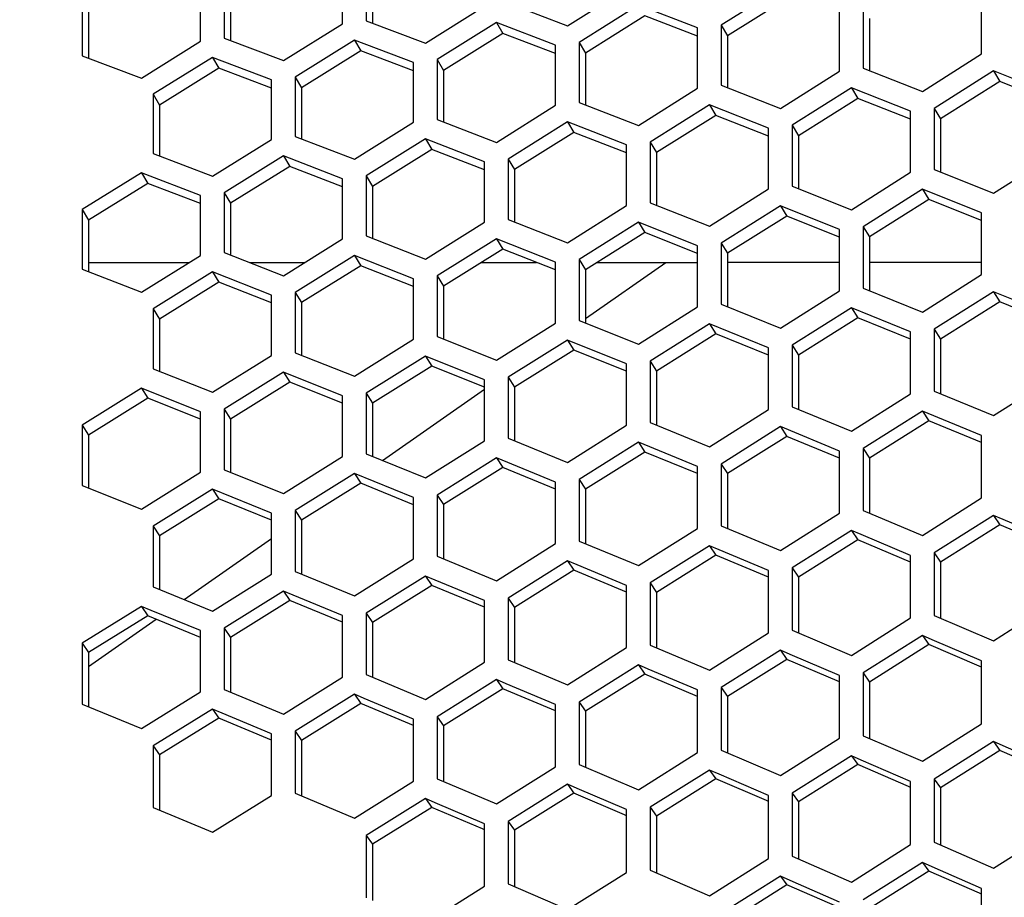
# Model space of a CAD drawing. Header units: millimetres. Extents: x 0 to 420, y 0 to 297.
# Tile 268 of 514: x 237.98 to 242, y 228.13 to 231.71. Entities that reach past the tile are written whole.
import ezdxf

# ---------------------------------------------------------------- set-up
doc = ezdxf.new("R2010")
doc.units = ezdxf.units.MM
doc.header["$LTSCALE"] = 23.1
doc.layers.get('0').update_dxf_attribs({"linetype": 'CONTINUOUS'})
doc.layers.add('DIM_PILOTEES', color=7, linetype='CONTINUOUS')
doc.styles.get("Standard").update_dxf_attribs({"font": 'txt', "width": 0.7})
doc.dimstyles.new('DIMSTYLE_1', dxfattribs={"dimtxt": 2.5, "dimasz": 3.5, "dimexe": 2, "dimexo": 0, "dimtad": 1, "dimdec": 0, "dimlfac": 10, "dimdsep": 46, "dimtxsty": 'Standard', "dimblk": '_FILLED', "dimblk1": '_FILLED', "dimblk2": '_FILLED', "dimcen": 0.09, "dimazin": 2, "dimtp": 1.2, "dimtm": 1.2, "dimtfac": 1, "dimtdec": 0, "dimtofl": 0, "dimtmove": 0, "dimatfit": 3, "dimldrblk": '_FILLED', "dimfxl": 0, "dimtolj": 1, "dimarcsym": 0})
doc.dimstyles.new('DIMSTYLE_2', dxfattribs={"dimtxt": 2.5, "dimasz": 3.5, "dimexe": 2, "dimexo": 0, "dimtad": 1, "dimdec": 0, "dimlfac": 10, "dimdsep": 46, "dimtxsty": 'Standard', "dimblk": '_FILLED', "dimblk1": '_FILLED', "dimblk2": '_FILLED', "dimcen": 0.09, "dimazin": 2, "dimtp": 0.5, "dimtm": 0.5, "dimtfac": 1, "dimtdec": 0, "dimtofl": 0, "dimtmove": 0, "dimatfit": 3, "dimldrblk": '_FILLED', "dimfxl": 0, "dimtolj": 1, "dimarcsym": 0})
doc.dimstyles.new('DIMSTYLE_4', dxfattribs={"dimtxt": 2.5, "dimasz": 3.5, "dimexe": 2, "dimexo": 0, "dimtad": 1, "dimdec": 0, "dimlfac": 10, "dimdsep": 46, "dimtxsty": 'Standard', "dimblk": '_FILLED', "dimblk1": '_FILLED', "dimblk2": '_FILLED', "dimcen": 0.09, "dimazin": 2, "dimtp": 0.8, "dimtm": 0.8, "dimtfac": 1, "dimtdec": 0, "dimtofl": 0, "dimtmove": 0, "dimatfit": 3, "dimldrblk": '_FILLED', "dimfxl": 0, "dimtolj": 1, "dimarcsym": 0})

# ---------------------------------------------------------------- blocks, each defined once
blk = doc.blocks.new('_FILLED')
at = {"color": 0, "linetype": 'ByBlock'}
blk.add_solid([(0, 0), (-1, 0.1429), (-1, -0.1429)], dxfattribs=at)
blk = doc.blocks.new('*D1')
at = {"layer": 'DIM_PILOTEES', "color": 2, "linetype": 'Continuous'}
for p, q in [((273.9153, 254.2086), (213.2201, 254.2086)), ((215.2201, 254.2086), (215.2201, 191.8279)), ((215.2201, 129.4471), (215.2201, 191.8279)), ((273.9407, 129.4471), (213.2201, 129.4471))]:
    blk.add_line(p, q, dxfattribs=at)
at = {"layer": 'DIM_PILOTEES', "color": 2, "linetype": 'Continuous', "xscale": 3.5, "yscale": 3.5, "zscale": 3.5}
for p, rotation in [((215.2201, 254.2086), 90), ((215.2201, 129.4471), 270)]:
    blk.add_blockref('_FILLED', p, dxfattribs=dict(at, rotation=rotation))
at = {"layer": 'DIM_PILOTEES', "color": 2, "linetype": 'Continuous', "insert": (212.0951, 191.6644), "char_height": 2.5, "width": 10.982143, "attachment_point": 2, "rotation": 90, "line_spacing_factor": 0.9}
blk.add_mtext('{\\ftxt;\\W0.0001;\\H0.0001;\\~}{\\ftxt;\\W2.9285714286;\\H2.5; }{\\ftxt;\\W0.0001;\\H0.0001;\\~}', dxfattribs=at)
blk = doc.blocks.new('*D2')
at = {"layer": 'DIM_PILOTEES', "color": 2, "linetype": 'Continuous'}
for p, q in [((226.3883, 206.1532), (226.3883, 267.8625)), ((243.2945, 226.4959), (243.2945, 267.8625)), ((226.3883, 265.8625), (218.8883, 265.8625)), ((218.8883, 265.8625), (234.8414, 265.8625)), ((250.7945, 265.8625), (234.8414, 265.8625)), ((243.2945, 265.8625), (250.7945, 265.8625))]:
    blk.add_line(p, q, dxfattribs=at)
at = {"layer": 'DIM_PILOTEES', "color": 2, "linetype": 'Continuous', "xscale": 3.5, "yscale": 3.5, "zscale": 3.5}
blk.add_blockref('_FILLED', (226.3883, 265.8625), dxfattribs=at)
at = {"layer": 'DIM_PILOTEES', "color": 2, "linetype": 'Continuous', "xscale": 3.5, "yscale": 3.5, "zscale": 3.5, "rotation": 180}
blk.add_blockref('_FILLED', (243.2945, 265.8625), dxfattribs=at)
at = {"layer": 'DIM_PILOTEES', "color": 2, "linetype": 'Continuous', "insert": (235.5503, 268.9875), "char_height": 2.5, "width": 8.035714, "attachment_point": 2, "line_spacing_factor": 0.9}
blk.add_mtext('{\\ftxt;\\W0.0001;\\H0.0001;\\~}{\\ftxt;\\W2.1428571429;\\H2.5; }{\\ftxt;\\W0.0001;\\H0.0001;\\~}', dxfattribs=at)
blk = doc.blocks.new('*D9')
at = {"layer": 'DIM_PILOTEES', "color": 2, "linetype": 'Continuous'}
for p, q in [((226.3883, 206.1532), (226.3883, 279.9641)), ((276.2211, 241.5579), (276.2211, 279.9641)), ((226.3883, 277.9641), (251.3047, 277.9641)), ((276.2211, 277.9641), (251.3047, 277.9641))]:
    blk.add_line(p, q, dxfattribs=at)
at = {"layer": 'DIM_PILOTEES', "color": 2, "linetype": 'Continuous', "xscale": 3.5, "yscale": 3.5, "zscale": 3.5, "rotation": 180}
blk.add_blockref('_FILLED', (226.3883, 277.9641), dxfattribs=at)
at = {"layer": 'DIM_PILOTEES', "color": 2, "linetype": 'Continuous', "xscale": 3.5, "yscale": 3.5, "zscale": 3.5}
blk.add_blockref('_FILLED', (276.2211, 277.9641), dxfattribs=at)
at = {"layer": 'DIM_PILOTEES', "color": 2, "linetype": 'Continuous', "insert": (253.158, 281.0891), "char_height": 2.5, "width": 8.839286, "attachment_point": 2, "line_spacing_factor": 0.9}
blk.add_mtext('{\\ftxt;\\W0.0001;\\H0.0001;\\~}{\\ftxt;\\W2.3571428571;\\H2.5; }{\\ftxt;\\W0.0001;\\H0.0001;\\~}', dxfattribs=at)

msp = doc.modelspace()

# ---------------------------------------------------------------- linework, layer by layer
at = {"color": 3, "linetype": 'Continuous'}
for p, q in [((239.3019, 231.6967), (239.3019, 231.9384)), ((239.3985, 231.9505), (239.3985, 231.7086)), ((238.7224, 231.6251), (238.7224, 231.8658)), ((238.819, 231.8779), (238.819, 231.637)), ((241.0889, 231.8436), (240.8474, 231.6912)), ((238.2394, 231.8054), (238.2394, 231.5655)), ((240.2196, 231.6879), (240.461, 231.8397)), ((241.9099, 231.5729), (241.9099, 231.8209)), ((239.64, 231.6169), (239.8815, 231.7682)), ((239.9781, 231.7801), (240.2196, 231.6879)), ((240.5093, 231.7724), (240.2679, 231.6205)), ((240.7508, 231.6794), (240.5093, 231.7724)), ((241.427, 231.7619), (241.427, 231.5148)), ((241.3304, 231.5032), (241.3304, 231.7502)), ((239.0604, 231.5459), (239.3019, 231.6967)), ((239.3985, 231.7086), (239.64, 231.6169)), ((239.9298, 231.7011), (239.6883, 231.5498)), ((240.1713, 231.6087), (239.9298, 231.7011)), ((240.8474, 231.6912), (240.8474, 231.4451)), ((240.7508, 231.4335), (240.7508, 231.6794)), ((238.4809, 231.4748), (238.7224, 231.6251)), ((238.819, 231.637), (239.0604, 231.5459)), ((239.3502, 231.6299), (239.1087, 231.479)), ((239.5917, 231.538), (239.3502, 231.6299)), ((240.1713, 231.3638), (240.1713, 231.6087)), ((240.2679, 231.6205), (240.2679, 231.3754)), ((238.2394, 231.5655), (238.4809, 231.4748)), ((241.6684, 231.4197), (241.9099, 231.5729)), ((238.7707, 231.5587), (238.5292, 231.4083)), ((239.0121, 231.4672), (238.7707, 231.5587)), ((239.5917, 231.2941), (239.5917, 231.538)), ((239.6883, 231.5498), (239.6883, 231.3057)), ((241.0889, 231.3505), (241.3304, 231.5032)), ((241.427, 231.5148), (241.6684, 231.4197)), ((241.9582, 231.5041), (241.7167, 231.3509)), ((242.1997, 231.4083), (241.9582, 231.5041)), ((239.0121, 231.2244), (239.0121, 231.4672)), ((239.1087, 231.479), (239.1087, 231.236)), ((240.8474, 231.4451), (241.0889, 231.3505)), ((238.5292, 231.4083), (238.5292, 231.1663)), ((240.5093, 231.2813), (240.7508, 231.4335)), ((241.3787, 231.4347), (241.1372, 231.282)), ((241.6201, 231.3394), (241.3787, 231.4347)), ((239.9298, 231.2121), (240.1713, 231.3638)), ((240.2679, 231.3754), (240.5093, 231.2813)), ((240.7991, 231.3653), (240.5576, 231.2131)), ((241.0406, 231.2705), (240.7991, 231.3653)), ((241.6201, 231.0903), (241.6201, 231.3394)), ((241.7167, 231.3509), (241.7167, 231.1016)), ((239.3502, 231.143), (239.5917, 231.2941)), ((239.6883, 231.3057), (239.9298, 231.2121)), ((240.2196, 231.2959), (239.9781, 231.1442)), ((240.461, 231.2016), (240.2196, 231.2959)), ((241.1372, 231.282), (241.1372, 231.0337)), ((241.0406, 231.0224), (241.0406, 231.2705)), ((238.7707, 231.0738), (239.0121, 231.2244)), ((239.1087, 231.236), (239.3502, 231.143)), ((239.64, 231.2265), (239.3985, 231.0753)), ((239.8815, 231.1327), (239.64, 231.2265)), ((240.461, 230.9546), (240.461, 231.2016)), ((240.5576, 231.2131), (240.5576, 230.9659)), ((238.5292, 231.1663), (238.7707, 231.0738)), ((241.9582, 231.0047), (242.1997, 231.1581)), ((239.0604, 231.1571), (238.819, 231.0065)), ((239.3019, 231.0639), (239.0604, 231.1571)), ((239.8815, 230.8867), (239.8815, 231.1327)), ((239.9781, 231.1442), (239.9781, 230.898)), ((238.4809, 231.0877), (238.2394, 230.9376)), ((238.7224, 230.995), (238.4809, 231.0877)), ((241.3787, 230.9373), (241.6201, 231.0903)), ((241.7167, 231.1016), (241.9582, 231.0047)), ((239.3019, 230.8188), (239.3019, 231.0639)), ((239.3985, 231.0753), (239.3985, 230.8302)), ((238.819, 231.0065), (238.819, 230.7623)), ((240.7991, 230.87), (241.0406, 231.0224)), ((241.1372, 231.0337), (241.3787, 230.9373)), ((241.6684, 231.021), (241.427, 230.868)), ((241.9099, 230.9239), (241.6684, 231.021)), ((238.7224, 230.751), (238.7224, 230.995)), ((240.5576, 230.9659), (240.7991, 230.87)), ((238.2394, 230.9376), (238.2394, 230.6944)), ((240.2196, 230.8026), (240.461, 230.9546)), ((241.0889, 230.9534), (240.8474, 230.801)), ((241.3304, 230.8568), (241.0889, 230.9534)), ((241.9099, 230.6726), (241.9099, 230.9239)), ((239.64, 230.7353), (239.8815, 230.8867)), ((239.9781, 230.898), (240.2196, 230.8026)), ((240.5093, 230.8859), (240.2679, 230.7339)), ((240.7508, 230.7898), (240.5093, 230.8859)), ((241.3304, 230.6066), (241.3304, 230.8568)), ((241.427, 230.868), (241.427, 230.6176)), ((239.0604, 230.668), (239.3019, 230.8188)), ((239.3985, 230.8302), (239.64, 230.7353)), ((239.9298, 230.8184), (239.6883, 230.6669)), ((240.1713, 230.7228), (239.9298, 230.8184)), ((240.8474, 230.801), (240.8474, 230.5516)), ((238.819, 230.7623), (239.0604, 230.668)), ((240.7508, 230.5406), (240.7508, 230.7898)), ((238.4809, 230.6006), (238.7224, 230.751)), ((239.3502, 230.7508), (239.1087, 230.5999)), ((239.5917, 230.6557), (239.3502, 230.7508)), ((240.1713, 230.4746), (240.1713, 230.7228)), ((240.2679, 230.7339), (240.2679, 230.4856)), ((238.2394, 230.6944), (238.4809, 230.6006)), ((238.7707, 230.6833), (238.5292, 230.5328)), ((239.0121, 230.5887), (238.7707, 230.6833)), ((239.5917, 230.4086), (239.5917, 230.6557)), ((239.6883, 230.6669), (239.6883, 230.4196)), ((241.6684, 230.5194), (241.9099, 230.6726)), ((239.1087, 230.5999), (239.1087, 230.3536)), ((241.0889, 230.4539), (241.3304, 230.6066)), ((241.427, 230.6176), (241.6684, 230.5194)), ((241.9582, 230.6026), (241.7167, 230.4493)), ((242.1997, 230.5036), (241.9582, 230.6026)), ((239.0121, 230.3426), (239.0121, 230.5887)), ((238.5292, 230.5328), (238.5292, 230.2876)), ((240.5093, 230.3884), (240.7508, 230.5406)), ((240.8474, 230.5516), (241.0889, 230.4539)), ((241.3787, 230.5369), (241.1372, 230.3841)), ((241.6201, 230.4384), (241.3787, 230.5369)), ((240.2679, 230.4856), (240.5093, 230.3884)), ((239.9298, 230.323), (240.1713, 230.4746)), ((240.7991, 230.4712), (240.5576, 230.3189)), ((241.0406, 230.3733), (240.7991, 230.4712)), ((241.6201, 230.1861), (241.6201, 230.4384)), ((241.7167, 230.4493), (241.7167, 230.1968)), ((239.3502, 230.2575), (239.5917, 230.4086)), ((239.6883, 230.4196), (239.9298, 230.323)), ((240.2196, 230.4055), (239.9781, 230.2538)), ((240.461, 230.3081), (240.2196, 230.4055)), ((241.0406, 230.122), (241.0406, 230.3733)), ((241.1372, 230.3841), (241.1372, 230.1327)), ((238.7707, 230.192), (239.0121, 230.3426)), ((239.1087, 230.3536), (239.3502, 230.2575)), ((239.64, 230.3398), (239.3985, 230.1886)), ((239.8815, 230.2429), (239.64, 230.3398)), ((240.5576, 230.3189), (240.5576, 230.0686)), ((238.5292, 230.2876), (238.7707, 230.192)), ((239.0604, 230.2741), (238.819, 230.1234)), ((239.3019, 230.1777), (239.0604, 230.2741)), ((240.461, 230.0579), (240.461, 230.3081)), ((239.8815, 229.9938), (239.8815, 230.2429)), ((239.9781, 230.2538), (239.9781, 230.0045)), ((241.9582, 230.0968), (242.1997, 230.2503)), ((238.4809, 230.2084), (238.2394, 230.0583)), ((238.7224, 230.1126), (238.4809, 230.2084)), ((241.7167, 230.1968), (241.9582, 230.0968)), ((239.3019, 229.9296), (239.3019, 230.1777)), ((239.3985, 230.1886), (239.3985, 229.9403)), ((241.3787, 230.0332), (241.6201, 230.1861)), ((238.819, 230.1234), (238.819, 229.8762)), ((240.7991, 229.9696), (241.0406, 230.122)), ((241.1372, 230.1327), (241.3787, 230.0332)), ((241.6684, 230.1156), (241.427, 229.9626)), ((241.9099, 230.0154), (241.6684, 230.1156)), ((238.7224, 229.8655), (238.7224, 230.1126)), ((238.2394, 230.0583), (238.2394, 229.8121)), ((240.2196, 229.906), (240.461, 230.0579)), ((240.5576, 230.0686), (240.7991, 229.9696)), ((241.0889, 230.0518), (240.8474, 229.8993)), ((241.3304, 229.9521), (241.0889, 230.0518)), ((239.64, 229.8424), (239.8815, 229.9938)), ((239.9781, 230.0045), (240.2196, 229.906)), ((241.9099, 229.7611), (241.9099, 230.0154)), ((240.5093, 229.988), (240.2679, 229.836)), ((240.7508, 229.8888), (240.5093, 229.988)), ((241.427, 229.9626), (241.427, 229.7092)), ((239.0604, 229.7788), (239.3019, 229.9296)), ((239.3985, 229.9403), (239.64, 229.8424)), ((239.9298, 229.9242), (239.6883, 229.7727)), ((240.1713, 229.8255), (239.9298, 229.9242)), ((241.3304, 229.6988), (241.3304, 229.9521)), ((238.819, 229.8762), (239.0604, 229.7788)), ((240.7508, 229.6366), (240.7508, 229.8888)), ((240.8474, 229.8993), (240.8474, 229.6469)), ((238.4809, 229.7152), (238.7224, 229.8655)), ((239.3502, 229.8604), (239.1087, 229.7095)), ((239.5917, 229.7622), (239.3502, 229.8604)), ((240.2679, 229.836), (240.2679, 229.5847)), ((238.2394, 229.8121), (238.4809, 229.7152)), ((238.7707, 229.7965), (238.5292, 229.6462)), ((239.0121, 229.6989), (238.7707, 229.7965)), ((240.1713, 229.5743), (240.1713, 229.8255)), ((239.5917, 229.5121), (239.5917, 229.7622)), ((239.6883, 229.7727), (239.6883, 229.5225)), ((241.6684, 229.6079), (241.9099, 229.7611)), ((239.0121, 229.4498), (239.0121, 229.6989)), ((239.1087, 229.7095), (239.1087, 229.4602)), ((241.0889, 229.5462), (241.3304, 229.6988)), ((241.427, 229.7092), (241.6684, 229.6079)), ((241.9582, 229.6898), (241.7167, 229.5365)), ((241.9985, 229.6728), (241.9582, 229.6898)), ((242.1997, 229.5877), (241.9985, 229.6728)), ((238.5292, 229.6462), (238.5292, 229.398)), ((240.5093, 229.4844), (240.7508, 229.6366)), ((240.8474, 229.6469), (241.0889, 229.5462)), ((241.3787, 229.6278), (241.1372, 229.4751)), ((241.4189, 229.611), (241.3787, 229.6278)), ((241.6201, 229.5263), (241.4189, 229.611)), ((239.9298, 229.4227), (240.1713, 229.5743)), ((240.2679, 229.5847), (240.5093, 229.4844)), ((240.7991, 229.5659), (240.5576, 229.4137)), ((240.8394, 229.5491), (240.7991, 229.5659)), ((239.3502, 229.361), (239.5917, 229.5121)), ((239.6883, 229.5225), (239.9298, 229.4227)), ((241.0406, 229.4649), (240.8394, 229.5491)), ((241.6201, 229.2711), (241.6201, 229.5263)), ((241.7167, 229.5365), (241.7167, 229.2811)), ((240.2196, 229.504), (239.9781, 229.3523)), ((240.2598, 229.4873), (240.2196, 229.504)), ((240.461, 229.4035), (240.2598, 229.4873)), ((241.1372, 229.4751), (241.1372, 229.2208)), ((238.7707, 229.2993), (239.0121, 229.4498)), ((239.1087, 229.4602), (239.3502, 229.361)), ((239.64, 229.442), (239.3985, 229.2909)), ((239.6803, 229.4254), (239.64, 229.442)), ((241.0406, 229.2107), (241.0406, 229.4649)), ((238.5292, 229.398), (238.7707, 229.2993)), ((239.8815, 229.3421), (239.6803, 229.4254)), ((240.461, 229.1504), (240.461, 229.4035)), ((240.5576, 229.4137), (240.5576, 229.1604)), ((239.0604, 229.3801), (238.819, 229.2295)), ((239.1007, 229.3636), (239.0604, 229.3801)), ((239.3019, 229.2807), (239.1007, 229.3636)), ((239.9781, 229.3523), (239.9781, 229.1001)), ((238.4809, 229.3182), (238.2394, 229.1681)), ((238.5211, 229.3017), (238.4809, 229.3182)), ((239.8815, 229.09), (239.8815, 229.3421)), ((241.9582, 229.178), (242.1997, 229.3314)), ((238.7224, 229.2193), (238.5211, 229.3017)), ((239.3019, 229.0297), (239.3019, 229.2807)), ((239.3985, 229.2909), (239.3985, 229.0397)), ((241.3787, 229.1182), (241.6201, 229.2711)), ((241.7167, 229.2811), (241.9582, 229.178)), ((238.819, 229.2295), (238.819, 228.9794)), ((238.7224, 228.9693), (238.7224, 229.2193)), ((240.7991, 229.0584), (241.0406, 229.2107)), ((241.1372, 229.2208), (241.3787, 229.1182)), ((241.6684, 229.1993), (241.427, 229.0465)), ((241.7087, 229.1822), (241.6684, 229.1993)), ((238.2394, 229.1681), (238.2394, 228.919)), ((240.2196, 228.9986), (240.461, 229.1504)), ((240.5576, 229.1604), (240.7991, 229.0584)), ((241.9099, 229.096), (241.7087, 229.1822)), ((241.0889, 229.1393), (240.8474, 228.9869)), ((241.1291, 229.1222), (241.0889, 229.1393)), ((241.3304, 229.0365), (241.1291, 229.1222)), ((239.64, 228.9387), (239.8815, 229.09)), ((239.9781, 229.1001), (240.2196, 228.9986)), ((240.5093, 229.0793), (240.2679, 228.9274)), ((240.5496, 229.0623), (240.5093, 229.0793)), ((241.9099, 228.8388), (241.9099, 229.096)), ((239.0604, 228.8789), (239.3019, 229.0297)), ((239.3985, 229.0397), (239.64, 228.9387)), ((240.7508, 228.977), (240.5496, 229.0623)), ((241.3304, 228.7804), (241.3304, 229.0365)), ((241.427, 229.0465), (241.427, 228.7901)), ((239.9298, 229.0192), (239.6883, 228.8679)), ((239.97, 229.0023), (239.9298, 229.0192)), ((240.1713, 228.9175), (239.97, 229.0023)), ((238.4809, 228.8191), (238.7224, 228.9693)), ((238.819, 228.9794), (239.0604, 228.8789)), ((239.3502, 228.9592), (239.1087, 228.8084)), ((239.3905, 228.9424), (239.3502, 228.9592)), ((240.7508, 228.7219), (240.7508, 228.977)), ((240.8474, 228.9869), (240.8474, 228.7317)), ((238.2394, 228.919), (238.4809, 228.8191)), ((239.5917, 228.858), (239.3905, 228.9424)), ((240.1713, 228.6635), (240.1713, 228.9175)), ((240.2679, 228.9274), (240.2679, 228.6732)), ((238.7707, 228.8992), (238.5292, 228.7489)), ((238.8109, 228.8824), (238.7707, 228.8992)), ((239.0121, 228.7985), (238.8109, 228.8824)), ((239.6883, 228.8679), (239.6883, 228.6148)), ((239.5917, 228.6051), (239.5917, 228.858)), ((241.6684, 228.6858), (241.9099, 228.8388)), ((239.0121, 228.5466), (239.0121, 228.7985)), ((239.1087, 228.8084), (239.1087, 228.5564)), ((241.427, 228.7901), (241.6684, 228.6858)), ((238.5292, 228.7489), (238.5292, 228.4979)), ((241.0889, 228.6279), (241.3304, 228.7804)), ((241.9582, 228.7664), (241.7167, 228.6133)), ((241.9985, 228.7489), (241.9582, 228.7664)), ((242.1997, 228.6613), (241.9985, 228.7489)), ((240.5093, 228.57), (240.7508, 228.7219)), ((240.8474, 228.7317), (241.0889, 228.6279)), ((241.3787, 228.7082), (241.1372, 228.5557)), ((241.4189, 228.6909), (241.3787, 228.7082)), ((240.2679, 228.6732), (240.5093, 228.57)), ((241.6201, 228.6037), (241.4189, 228.6909)), ((239.9298, 228.5121), (240.1713, 228.6635)), ((240.7991, 228.6501), (240.5576, 228.4981)), ((240.8394, 228.6328), (240.7991, 228.6501)), ((241.0406, 228.5461), (240.8394, 228.6328)), ((239.3502, 228.4542), (239.5917, 228.6051)), ((239.6883, 228.6148), (239.9298, 228.5121)), ((240.2196, 228.592), (239.9781, 228.4405)), ((240.2598, 228.5748), (240.2196, 228.592)), ((241.6201, 228.3457), (241.6201, 228.6037)), ((241.7167, 228.6133), (241.7167, 228.3551)), ((238.7707, 228.3962), (239.0121, 228.5466)), ((239.1087, 228.5564), (239.3502, 228.4542)), ((240.461, 228.4885), (240.2598, 228.5748)), ((241.1372, 228.5557), (241.1372, 228.2986)), ((239.64, 228.5339), (239.3985, 228.3829)), ((239.6803, 228.5168), (239.64, 228.5339)), ((239.8815, 228.4309), (239.6803, 228.5168)), ((241.0406, 228.2891), (241.0406, 228.5461)), ((238.5292, 228.4979), (238.7707, 228.3962)), ((240.461, 228.2326), (240.461, 228.4885)), ((240.5576, 228.4981), (240.5576, 228.242)), ((239.8815, 228.1761), (239.8815, 228.4309)), ((239.9781, 228.4405), (239.9781, 228.1855)), ((241.9582, 228.249), (242.1997, 228.4022)), ((239.3985, 228.3829), (239.3985, 228.129)), ((241.3787, 228.193), (241.6201, 228.3457)), ((241.7167, 228.3551), (241.9582, 228.249)), ((240.7991, 228.137), (241.0406, 228.2891)), ((241.1372, 228.2986), (241.3787, 228.193)), ((241.6684, 228.2728), (241.427, 228.1201)), ((241.7087, 228.2551), (241.6684, 228.2728)), ((240.2196, 228.081), (240.461, 228.2326)), ((240.5576, 228.242), (240.7991, 228.137)), ((241.9099, 228.1665), (241.7087, 228.2551)), ((239.9781, 228.1855), (240.2196, 228.081)), ((241.0889, 228.2166), (240.8474, 228.0645)), ((241.1291, 228.199), (241.0889, 228.2166)), ((241.3304, 228.1109), (241.1291, 228.199)), ((239.64, 228.025), (239.8815, 228.1761)), ((241.9099, 227.9066), (241.9099, 228.1665))]:
    msp.add_line(p, q, dxfattribs=at)
at = {"color": 7, "linetype": 'Continuous'}
for p, q in [((239.4244, 231.9054), (239.4244, 231.6988)), ((238.8448, 231.8328), (238.8448, 231.6273)), ((241.1148, 231.7993), (240.8733, 231.6472)), ((238.2653, 231.7602), (238.2653, 231.5558)), ((240.5352, 231.7281), (240.2937, 231.5765)), ((240.7508, 231.6454), (240.5352, 231.7281)), ((239.9298, 231.7011), (239.9557, 231.6568)), ((240.8474, 231.6912), (240.8733, 231.6472)), ((241.4528, 231.7179), (241.4528, 231.5046)), ((239.9557, 231.6568), (239.7142, 231.5058)), ((240.1713, 231.5746), (239.9557, 231.6568)), ((240.8733, 231.6472), (240.8733, 231.435)), ((239.3502, 231.6299), (239.3761, 231.5856)), ((240.2679, 231.6205), (240.2937, 231.5765)), ((239.3761, 231.5856), (239.1346, 231.435)), ((239.5917, 231.5038), (239.3761, 231.5856)), ((240.2937, 231.5765), (240.2937, 231.3653)), ((238.7707, 231.5587), (238.7965, 231.5144)), ((239.6883, 231.5498), (239.7142, 231.5058)), ((238.7965, 231.5144), (238.5551, 231.3643)), ((239.0121, 231.433), (238.7965, 231.5144)), ((239.7142, 231.5058), (239.7142, 231.2957)), ((241.9582, 231.5041), (241.9841, 231.4609)), ((239.1087, 231.479), (239.1346, 231.435)), ((241.9841, 231.4609), (241.7426, 231.308)), ((242.1997, 231.3757), (241.9841, 231.4609)), ((238.5292, 231.4083), (238.5551, 231.3643)), ((239.1346, 231.435), (239.1346, 231.226)), ((241.3787, 231.4347), (241.4045, 231.3915)), ((238.5551, 231.3643), (238.5551, 231.1564)), ((240.7991, 231.3653), (240.825, 231.3221)), ((241.4045, 231.3915), (241.1631, 231.2391)), ((241.6201, 231.3068), (241.4045, 231.3915)), ((240.825, 231.3221), (240.5835, 231.1703)), ((241.0406, 231.2378), (240.825, 231.3221)), ((241.7167, 231.3509), (241.7426, 231.308)), ((240.2196, 231.2959), (240.2454, 231.2527)), ((241.1372, 231.282), (241.1631, 231.2391)), ((241.7426, 231.308), (241.7426, 231.0912)), ((240.2454, 231.2527), (240.004, 231.1014)), ((240.461, 231.1689), (240.2454, 231.2527)), ((241.1631, 231.2391), (241.1631, 231.0234)), ((239.64, 231.2265), (239.6659, 231.1833)), ((240.5576, 231.2131), (240.5835, 231.1703)), ((239.6659, 231.1833), (239.4244, 231.0325)), ((239.8815, 231.0999), (239.6659, 231.1833)), ((240.5835, 231.1703), (240.5835, 230.9556)), ((239.0604, 231.1571), (239.0863, 231.1139)), ((239.9781, 231.1442), (240.004, 231.1014)), ((238.4809, 231.0877), (238.5068, 231.0445)), ((239.0863, 231.1139), (238.8448, 230.9636)), ((239.3019, 231.031), (239.0863, 231.1139)), ((240.004, 231.1014), (240.004, 230.8878)), ((238.5068, 231.0445), (238.2653, 230.8947)), ((238.7224, 230.962), (238.5068, 231.0445)), ((239.3985, 231.0753), (239.4244, 231.0325)), ((238.819, 231.0065), (238.8448, 230.9636)), ((239.4244, 231.0325), (239.4244, 230.82)), ((241.6684, 231.021), (241.6943, 230.979)), ((238.8448, 230.9636), (238.8448, 230.7522)), ((241.6943, 230.979), (241.4528, 230.8263)), ((241.9099, 230.8926), (241.6943, 230.979)), ((238.2394, 230.9376), (238.2653, 230.8947)), ((241.0889, 230.9534), (241.1148, 230.9114)), ((238.2653, 230.8947), (238.2653, 230.6844)), ((240.5093, 230.8859), (240.5352, 230.8439)), ((241.1148, 230.9114), (240.8733, 230.7593)), ((241.3304, 230.8255), (241.1148, 230.9114)), ((240.5352, 230.8439), (240.2937, 230.6922)), ((240.7508, 230.7584), (240.5352, 230.8439)), ((241.427, 230.868), (241.4528, 230.8263)), ((239.9298, 230.8184), (239.9557, 230.7763)), ((240.8474, 230.801), (240.8733, 230.7593)), ((241.4528, 230.8263), (241.4528, 230.6071)), ((239.9557, 230.7763), (239.7142, 230.6252)), ((240.1713, 230.6913), (239.9557, 230.7763)), ((240.8733, 230.7593), (240.8733, 230.5412)), ((238.2653, 230.722), (238.6758, 230.722)), ((238.9224, 230.722), (239.1469, 230.722)), ((239.3502, 230.7508), (239.3761, 230.7088)), ((239.8688, 230.722), (240.0937, 230.722)), ((240.2679, 230.7339), (240.2937, 230.6922)), ((240.2937, 230.4928), (240.6211, 230.722)), ((240.3411, 230.722), (240.7508, 230.722)), ((241.3304, 230.722), (240.8733, 230.722)), ((241.9099, 230.722), (241.4528, 230.722)), ((238.7707, 230.6833), (238.7965, 230.6412)), ((239.3761, 230.7088), (239.1346, 230.5582)), ((239.5917, 230.6242), (239.3761, 230.7088)), ((240.2937, 230.6922), (240.2937, 230.4752)), ((238.7965, 230.6412), (238.5551, 230.4911)), ((239.0121, 230.5571), (238.7965, 230.6412)), ((239.6883, 230.6669), (239.7142, 230.6252)), ((239.1087, 230.5999), (239.1346, 230.5582)), ((239.7142, 230.6252), (239.7142, 230.4093)), ((241.9582, 230.6026), (241.9841, 230.5617)), ((239.1346, 230.5582), (239.1346, 230.3434)), ((241.9841, 230.5617), (241.7426, 230.4087)), ((242.1997, 230.4736), (241.9841, 230.5617)), ((238.5292, 230.5328), (238.5551, 230.4911)), ((241.3787, 230.5369), (241.4045, 230.496)), ((238.5551, 230.4911), (238.5551, 230.2774)), ((241.4045, 230.496), (241.1631, 230.3436)), ((241.6201, 230.4084), (241.4045, 230.496)), ((240.7991, 230.4712), (240.825, 230.4303)), ((241.7167, 230.4493), (241.7426, 230.4087)), ((240.2196, 230.4055), (240.2454, 230.3646)), ((240.825, 230.4303), (240.5835, 230.2784)), ((241.0406, 230.3432), (240.825, 230.4303)), ((241.7426, 230.4087), (241.7426, 230.1861)), ((240.2454, 230.3646), (240.004, 230.2132)), ((240.461, 230.278), (240.2454, 230.3646)), ((241.1372, 230.3841), (241.1631, 230.3436)), ((239.64, 230.3398), (239.6659, 230.2989)), ((240.5576, 230.3189), (240.5835, 230.2784)), ((241.1631, 230.3436), (241.1631, 230.1221)), ((239.0604, 230.2741), (239.0863, 230.2333)), ((239.6659, 230.2989), (239.4244, 230.1481)), ((239.8815, 230.2128), (239.6659, 230.2989)), ((240.5835, 230.2784), (240.5835, 230.058)), ((239.9781, 230.2538), (240.004, 230.2132)), ((238.4809, 230.2084), (238.5068, 230.1676)), ((239.0863, 230.2333), (238.8448, 230.0829)), ((239.3019, 230.1475), (239.0863, 230.2333)), ((239.4656, 229.9132), (239.8815, 230.2043)), ((240.004, 230.2132), (240.004, 229.9939)), ((238.5068, 230.1676), (238.2653, 230.0177)), ((238.7224, 230.0823), (238.5068, 230.1676)), ((239.3985, 230.1886), (239.4244, 230.1481)), ((238.819, 230.1234), (238.8448, 230.0829)), ((239.4244, 230.1481), (239.4244, 229.9299)), ((241.6684, 230.1156), (241.6943, 230.0759)), ((238.8448, 230.0829), (238.8448, 229.8658)), ((241.6943, 230.0759), (241.4528, 229.9233)), ((241.9099, 229.9867), (241.6943, 230.0759)), ((238.2394, 230.0583), (238.2653, 230.0177)), ((241.0889, 230.0518), (241.1148, 230.0121)), ((238.2653, 230.0177), (238.2653, 229.8017)), ((241.1148, 230.0121), (240.8733, 229.86)), ((241.3304, 229.9234), (241.1148, 230.0121)), ((240.5093, 229.988), (240.5352, 229.9483)), ((241.427, 229.9626), (241.4528, 229.9233)), ((239.9298, 229.9242), (239.9557, 229.8845)), ((240.5352, 229.9483), (240.2937, 229.7967)), ((240.7508, 229.86), (240.5352, 229.9483)), ((241.4528, 229.9233), (241.4528, 229.6984)), ((239.9557, 229.8845), (239.7142, 229.7334)), ((240.1713, 229.7967), (239.9557, 229.8845)), ((240.8474, 229.8993), (240.8733, 229.86)), ((239.3502, 229.8604), (239.3761, 229.8207)), ((240.2679, 229.836), (240.2937, 229.7967)), ((240.8733, 229.86), (240.8733, 229.6362)), ((238.7707, 229.7965), (238.7965, 229.7569)), ((239.3761, 229.8207), (239.1346, 229.6701)), ((239.5917, 229.7333), (239.3761, 229.8207)), ((240.2937, 229.7967), (240.2937, 229.574)), ((238.7965, 229.7569), (238.5551, 229.6068)), ((239.0121, 229.67), (238.7965, 229.7569)), ((239.6883, 229.7727), (239.7142, 229.7334)), ((239.7142, 229.7334), (239.7142, 229.5118)), ((239.1087, 229.7095), (239.1346, 229.6701)), ((241.9582, 229.6898), (241.9841, 229.6512)), ((238.5292, 229.6462), (238.5551, 229.6068)), ((239.1346, 229.6701), (239.1346, 229.4496)), ((241.9841, 229.6512), (241.7426, 229.4984)), ((242.1997, 229.5604), (241.9841, 229.6512)), ((238.5551, 229.6068), (238.5551, 229.3874)), ((238.6558, 229.3463), (239.0121, 229.5957)), ((241.3787, 229.6278), (241.4045, 229.5893)), ((240.7991, 229.5659), (240.825, 229.5274)), ((241.4045, 229.5893), (241.1631, 229.437)), ((241.6201, 229.499), (241.4045, 229.5893)), ((240.825, 229.5274), (240.5835, 229.3755)), ((241.0406, 229.4375), (240.825, 229.5274)), ((241.7167, 229.5365), (241.7426, 229.4984)), ((240.2196, 229.504), (240.2454, 229.4655)), ((241.1372, 229.4751), (241.1631, 229.437)), ((241.7426, 229.4984), (241.7426, 229.2701)), ((239.64, 229.442), (239.6659, 229.4035)), ((240.2454, 229.4655), (240.004, 229.3141)), ((240.461, 229.3761), (240.2454, 229.4655)), ((241.1631, 229.437), (241.1631, 229.2098)), ((239.6659, 229.4035), (239.4244, 229.2527)), ((239.8815, 229.3146), (239.6659, 229.4035)), ((240.5576, 229.4137), (240.5835, 229.3755)), ((239.0604, 229.3801), (239.0863, 229.3416)), ((239.9781, 229.3523), (240.004, 229.3141)), ((240.5835, 229.3755), (240.5835, 229.1495)), ((238.4809, 229.3182), (238.5068, 229.2797)), ((239.0863, 229.3416), (238.8448, 229.1913)), ((239.3019, 229.2531), (239.0863, 229.3416)), ((240.004, 229.3141), (240.004, 229.0892)), ((238.5068, 229.2797), (238.2653, 229.1299)), ((238.7224, 229.1917), (238.5068, 229.2797)), ((239.3985, 229.2909), (239.4244, 229.2527)), ((238.2653, 229.0729), (238.5408, 229.2658)), ((238.819, 229.2295), (238.8448, 229.1913)), ((239.4244, 229.2527), (239.4244, 229.0289)), ((238.8448, 229.1913), (238.8448, 228.9686)), ((241.6684, 229.1993), (241.6943, 229.162)), ((238.2394, 229.1681), (238.2653, 229.1299)), ((241.6943, 229.162), (241.4528, 229.0094)), ((241.9005, 229.0741), (241.6943, 229.162)), ((238.2653, 229.1299), (238.2653, 228.9083)), ((241.0889, 229.1393), (241.1148, 229.102)), ((240.5093, 229.0793), (240.5352, 229.0419)), ((241.1148, 229.102), (240.8733, 228.9499)), ((241.321, 229.0145), (241.1148, 229.102)), ((241.9099, 229.0701), (241.9005, 229.0741)), ((240.5352, 229.0419), (240.2937, 228.8904)), ((240.7415, 228.9549), (240.5352, 229.0419)), ((241.427, 229.0465), (241.4528, 229.0094)), ((239.9298, 229.0192), (239.9557, 228.9819)), ((241.3304, 229.0105), (241.321, 229.0145)), ((241.3304, 229.0105), (241.321, 229.0145)), ((241.4528, 229.0094), (241.4528, 228.779)), ((239.3502, 228.9592), (239.3761, 228.9219)), ((239.9557, 228.9819), (239.7142, 228.8309)), ((240.1713, 228.8914), (239.9557, 228.9819)), ((240.7508, 228.951), (240.7415, 228.9549)), ((240.8474, 228.9869), (240.8733, 228.9499)), ((240.8733, 228.9499), (240.8733, 228.7206)), ((239.3761, 228.9219), (239.1346, 228.7714)), ((239.5917, 228.8318), (239.3761, 228.9219)), ((240.2679, 228.9274), (240.2937, 228.8904)), ((238.7707, 228.8992), (238.7965, 228.8618)), ((239.6883, 228.8679), (239.7142, 228.8309)), ((240.2937, 228.8904), (240.2937, 228.6622)), ((238.7965, 228.8618), (238.5551, 228.7119)), ((239.0121, 228.7723), (238.7965, 228.8618)), ((239.7142, 228.8309), (239.7142, 228.6038)), ((239.1087, 228.8084), (239.1346, 228.7714)), ((238.5292, 228.7489), (238.5551, 228.7119)), ((239.1346, 228.7714), (239.1346, 228.5454)), ((241.9582, 228.7664), (241.9841, 228.7302)), ((238.5551, 228.7119), (238.5551, 228.487)), ((241.3787, 228.7082), (241.4045, 228.6721)), ((241.9841, 228.7302), (241.7426, 228.5775)), ((242.1907, 228.6406), (241.9841, 228.7302)), ((241.4045, 228.6721), (241.1631, 228.5199)), ((241.6112, 228.583), (241.4045, 228.6721)), ((240.7991, 228.6501), (240.825, 228.614)), ((240.2196, 228.592), (240.2454, 228.5558)), ((240.825, 228.614), (240.5835, 228.4623)), ((241.0316, 228.5253), (240.825, 228.614)), ((241.7167, 228.6133), (241.7426, 228.5775)), ((240.2454, 228.5558), (240.004, 228.4047)), ((240.4521, 228.4676), (240.2454, 228.5558)), ((241.1372, 228.5557), (241.1631, 228.5199)), ((241.6201, 228.5791), (241.6112, 228.583)), ((241.6201, 228.5791), (241.6112, 228.583)), ((241.7426, 228.5775), (241.7426, 228.3438)), ((239.64, 228.5339), (239.6659, 228.4977)), ((241.0406, 228.5214), (241.0316, 228.5253)), ((241.1631, 228.5199), (241.1631, 228.2873)), ((239.6659, 228.4977), (239.4244, 228.3471)), ((239.8725, 228.4099), (239.6659, 228.4977)), ((240.461, 228.4638), (240.4521, 228.4676)), ((240.5576, 228.4981), (240.5835, 228.4623)), ((239.9781, 228.4405), (240.004, 228.4047)), ((240.5835, 228.4623), (240.5835, 228.2308)), ((239.8815, 228.4061), (239.8725, 228.4099)), ((239.8815, 228.4061), (239.8725, 228.4099)), ((240.004, 228.4047), (240.004, 228.1743)), ((239.3985, 228.3829), (239.4244, 228.3471)), ((239.4244, 228.3471), (239.4244, 228.1179)), ((241.6684, 228.2728), (241.6943, 228.2378)), ((241.6943, 228.2378), (241.4528, 228.0855)), ((241.9014, 228.147), (241.6943, 228.2378)), ((241.0889, 228.2166), (241.1148, 228.1816)), ((241.1148, 228.1816), (240.8733, 228.0298)), ((241.3218, 228.0913), (241.1148, 228.1816)), ((241.9099, 228.1433), (241.9014, 228.147))]:
    msp.add_line(p, q, dxfattribs=at)

# ---------------------------------------------------------------- dimensions: what is measured, and where the dimension line sits
at = {"layer": 'DIM_PILOTEES', "color": 2, "linetype": 'Continuous'}
for base, p1, p2, angle, text, dimstyle, picture, middle in [((226.3883, 277.9641), (276.2211, 241.5579), (226.3883, 206.1532), 180, '{\\ftxt;\\W0.0001;\\H0.0001;\\~}{\\ftxt;\\W2.3571428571;\\H2.5; }{\\ftxt;\\W0.0001;\\H0.0001;\\~}', 'DIMSTYLE_4', '*D9', (252.8009, 277.9641)), ((226.3883, 265.8625), (243.2945, 226.4959), (226.3883, 206.1532), 180, '{\\ftxt;\\W0.0001;\\H0.0001;\\~}{\\ftxt;\\W2.1428571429;\\H2.5; }{\\ftxt;\\W0.0001;\\H0.0001;\\~}', 'DIMSTYLE_2', '*D2', (235.1932, 265.8625)), ((215.2201, 254.2086), (273.9407, 129.4471), (273.9153, 254.2086), 90, '{\\ftxt;\\W0.0001;\\H0.0001;\\~}{\\ftxt;\\W2.9285714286;\\H2.5; }{\\ftxt;\\W0.0001;\\H0.0001;\\~}', 'DIMSTYLE_1', '*D1', (215.2201, 191.3072))]:
    dim = msp.add_linear_dim(base=base, p1=p1, p2=p2, angle=angle, text=text, dimstyle=dimstyle, dxfattribs=at)
    dim.commit()
    dim.dimension.update_dxf_attribs({"geometry": picture, "text_midpoint": middle, "dimtype": 160})

doc.saveas('drawing.dxf')
